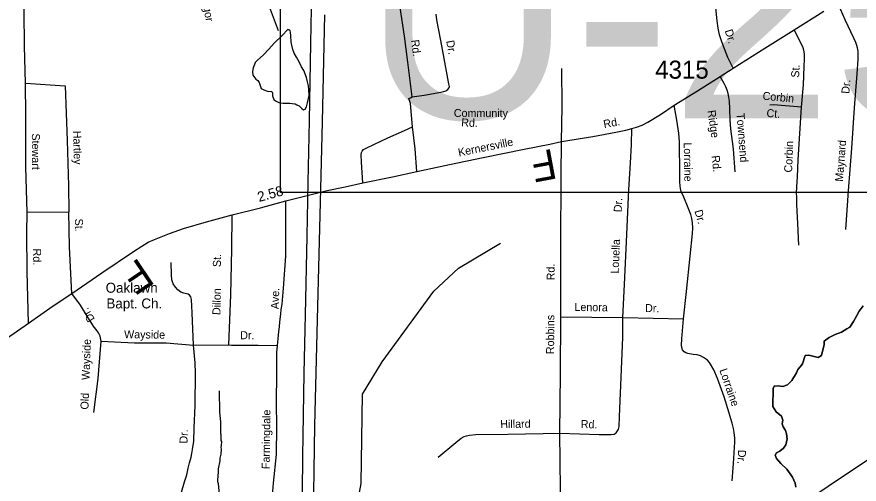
# Model space of a CAD drawing. Extents: x 1551653 to 1702041, y 811336 to 920032.
# Drawn here: x 1655395 to 1662302, y 849675 to 853507 of the extents above; entities that cross this region are included whole.
import ezdxf

# ---------------------------------------------------------------- set-up
doc = ezdxf.new("R2010")
doc.units = 0
for name, color, linetype in [('Old_Level_10', 7, 'Continuous'), ('Old_Level_11', 7, 'Continuous'), ('Old_Level_17', 7, 'Continuous'), ('Old_Level_22', 7, 'Continuous'), ('Old_Level_3', 7, 'Continuous'), ('Old_Level_32', 7, 'Continuous'), ('Old_Level_35', 7, 'Continuous'), ('Old_Level_48', 7, 'Continuous'), ('Old_Level_49', 7, 'Continuous'), ('Old_Level_56', 7, 'Continuous'), ('Old_Level_59', 7, 'Continuous'), ('Old_Level_62', 7, 'Continuous'), ('Old_Level_8', 7, 'Continuous')]:
    doc.layers.add(name, color=color, linetype=linetype)

msp = doc.modelspace()

# ---------------------------------------------------------------- linework, layer by layer
at = {"layer": 'Old_Level_3'}
msp.add_lwpolyline([(1664393.918, 852067.525), (1657557.401, 852067.525), (1657557.401, 854986.126), (1664393.918, 854986.126), (1664393.918, 852067.525)], dxfattribs=at)
at = {"layer": 'Old_Level_32'}
msp.add_lwpolyline([(1655100.015, 850723.256), (1655491.051, 850995.286), (1655693.22, 851136.357), (1655844.846, 851237.502), (1656091.688, 851406.615), (1656352.61, 851583.209), (1656420.733, 851626.85), (1656472.8, 851658.409), (1656522.911, 851682.205), (1656578.981, 851703.878), (1656646.6, 851731.518), (1656760.985, 851771.444), (1656949.853, 851824.678), (1657159.468, 851884.302), (1657393.825, 851941.059), (1657600.088, 851997.9), (1657786.144, 852044.947), (1657938.378, 852082.076), (1658086.284, 852113.09), (1658232.435, 852146.341), (1658474.551, 852194.851), (1658674.728, 852237.807), (1658942.854, 852296.196), (1659218.946, 852352.62), (1659555.103, 852420.628), (1659765.287, 852463.584), (1659861.372, 852485.044), (1660117.563, 852527.065), (1660306.371, 852562.049), (1660387.539, 852578.01), (1660437.441, 852591.606), (1660477.503, 852603.397), (1660521.643, 852619.109), (1660569.754, 852642.944), (1660673.894, 852706.264), (1660786.282, 852781.622), (1660976.797, 852900.417), (1661161.468, 853017.33), (1661267.734, 853086.808), (1661528.567, 853249.2), (1661769.154, 853399.796), (1662011.978, 853552.345)], dxfattribs=at)
at = {"layer": 'Old_Level_35'}
for p, q in [((1658789.319, 852847.286), (1658789.319, 852847.286)), ((1655478.665, 851904.127), (1655820.324, 851907.992)), ((1659854.981, 851047.406), (1660364.508, 851040.454)), ((1660364.508, 851040.454), (1660862.194, 851031.743)), ((1656843.665, 850814.628), (1657132.867, 850818.548))]:
    msp.add_line(p, q, dxfattribs=at)
for points in [[(1661267.734, 853086.808), (1661224.26, 853172.937), (1661196.711, 853245.135), (1661175.077, 853303.205), (1661158.2, 853358.979), (1661145.701, 853413.461), (1661138.155, 853475.449), (1661126.662, 853579.537), (1661113.709, 853759.497), (1661102.712, 853907.6), (1661089.585, 854049.542), (1661076.34, 854175.677)], [(1655464.934, 852961.972), (1655458.743, 853267.861), (1655454.268, 853549.904), (1655447.484, 853747.949)], [(1662193.323, 851761.906), (1662215.187, 852079.632), (1662243.303, 852429.447), (1662263.247, 852761.221), (1662284.698, 853038.934), (1662293.382, 853161.024), (1662293.792, 853200.837), (1662293.119, 853226.864), (1662289.622, 853251.749), (1662284.242, 853272.467), (1662274.333, 853297.083), (1662258.415, 853331.023), (1662187.473, 853483.546), (1662150, 853569.553), (1662124.166, 853617.703)], [(1658636.335, 852849.916), (1658599.925, 853136.007), (1658573.215, 853348.064), (1658538.59, 853584.094)], [(1658636.335, 852849.916), (1658736.299, 852865.293), (1658872.244, 852888.544), (1658893.376, 852894.518), (1658912.306, 852900.339), (1658930.354, 852912.179), (1658937.135, 852920.844), (1658941.86, 852936.759), (1658937.89, 852958.049), (1658928.937, 853000.053), (1658897.893, 853166.171), (1658870.849, 853312.401), (1658853.428, 853410.407), (1658839.885, 853482.519), (1658833.412, 853528.277)], [(1661830.128, 852766.618), (1661844.653, 852949.62), (1661851.5, 853099.561), (1661853.717, 853159.351), (1661854.049, 853195.361), (1661852.175, 853221.414), (1661846.221, 853243.547), (1661840.381, 853261.473), (1661769.154, 853399.796)], [(1659861.372, 852485.044), (1659866.979, 852770.884), (1659862.711, 853082.737)], [(1661286.849, 852234.966), (1661271.858, 852422.971), (1661250.818, 852589.086), (1661245.277, 852661.038), (1661241.94, 852752.954), (1661238.2, 852815.063), (1661234.486, 852848.958), (1661228.656, 852877.091), (1661220.861, 852907.064), (1661208.981, 852933.121), (1661195.146, 852961.215), (1661161.468, 853017.33)], [(1655478.665, 851904.127), (1655468.773, 852274.126), (1655467.379, 852697.98), (1655464.934, 852961.972)], [(1655464.934, 852961.972), (1655792.46, 852939.909), (1655807.814, 852493.958), (1655817.667, 852121.961), (1655820.324, 851907.992)], [(1658640.784, 852605.894), (1658622.031, 852795.975), (1658614.157, 852821.95), (1658610.279, 852838.039), (1658622.208, 852844), (1658636.335, 852849.916)], [(1660862.194, 851031.743), (1660885.307, 851253.393), (1660917.01, 851543.304), (1660936.19, 851729.016), (1660938.326, 851774.996), (1660936.62, 851819.055), (1660930.904, 851852.988), (1660920.99, 851887.007), (1660899.28, 851941.279), (1660863.811, 852027.443), (1660843.975, 852075.472), (1660838.263, 852099.602), (1660834.507, 852121.489), (1660831.571, 852154.366), (1660831.429, 852275.435), (1660830.196, 852421.537), (1660828.611, 852481.402), (1660824.284, 852554.129), (1660807.617, 852659.522), (1660786.282, 852781.622)], [(1661830.128, 852766.618), (1661599.781, 852784.906), (1661569.729, 852783.114)], [(1661808.924, 851634.042), (1661799.935, 851812.122), (1661790.899, 851968.188), (1661791.313, 852028.011), (1661789.403, 852062.069), (1661789.82, 852112.086), (1661796.126, 852196.003), (1661800.929, 852333.978), (1661816.319, 852549.782), (1661830.128, 852766.618)], [(1658232.435, 852146.341), (1658221.441, 852314.254), (1658217.898, 852376.357), (1658221.864, 852394.287), (1658225.91, 852406.212), (1658237.96, 852418.174), (1658264.095, 852434.05), (1658436.431, 852514.995), (1658572.746, 852576.261), (1658640.784, 852605.894)], [(1658674.728, 852237.807), (1658661.736, 852425.773), (1658640.784, 852605.894)], [(1660364.508, 851040.454), (1660378.035, 851312.327), (1660396.368, 851722.172), (1660414.685, 852092), (1660425.833, 852305.888), (1660434.764, 852459.788), (1660437.441, 852591.606)], [(1659854.981, 851047.406), (1659856.317, 851635.292), (1659857.645, 852202.968), (1659861.372, 852485.044)], [(1657531.883, 850810.563), (1657537.204, 850866.459), (1657542.524, 850927.679), (1657548.083, 850964.604), (1657550.504, 851004.868), (1657558.484, 851068.749), (1657563.805, 851106.014), (1657571.785, 851151.263), (1657582.425, 851281.687), (1657599.474, 851544.072), (1657601.206, 851845.997), (1657600.088, 851997.9)], [(1655491.051, 850995.286), (1655479.796, 851418.045), (1655477.572, 851732.057), (1655478.665, 851904.127)], [(1655844.846, 851237.502), (1655826.643, 851618.107), (1655820.324, 851907.992)], [(1657132.867, 850818.548), (1657148.828, 851226.857), (1657156.808, 851602.16), (1657159.468, 851884.302)], [(1656843.665, 850814.628), (1656831.26, 851080.621), (1656825.847, 851188.59), (1656822.094, 851210.677), (1656811.953, 851223.688), (1656798.747, 851233.564), (1656764.302, 851242.068), (1656740.23, 851248.961), (1656714.384, 851267.094), (1656694.666, 851291.306), (1656676.782, 851317.284), (1656667.032, 851349.499), (1656663.282, 851391.398), (1656661.71, 851491.483)], [(1656087.334, 850848.316), (1656079.352, 850888.249), (1656063.389, 850914.87), (1656044.765, 850944.154), (1656028.801, 850962.79), (1656004.856, 851000.06), (1655979.533, 851037.491), (1655918.218, 851141.792), (1655844.846, 851237.502)], [(1659847.373, 850091.647), (1659852.124, 850581.613), (1659854.981, 851047.406)], [(1659847.373, 850091.647), (1660169.144, 850081.909), (1660268.983, 850081.283), (1660293.078, 850085.193), (1660309.085, 850095.075), (1660321.217, 850111.036), (1660329.14, 850126.883), (1660333.389, 850148.809), (1660337.854, 850230.764), (1660349.757, 850550.691), (1660363.661, 850880.585), (1660364.508, 851040.454)], [(1661260.001, 849701.756), (1661270.93, 849845.611), (1661281.865, 850019.482), (1661282.347, 850053.09), (1661278.45, 850097.592), (1661272.534, 850131.532), (1661261.596, 850174.176), (1661237.278, 850257.716), (1661194.139, 850389.861), (1661140.963, 850540.222), (1661109.598, 850611.695), (1661073.811, 850672.456), (1661057.38, 850690.999), (1661026.049, 850714.848), (1660999.887, 850727.387), (1660974.231, 850735.11), (1660942.302, 850739.362), (1660896.403, 850745.497), (1660880.517, 850751.622), (1660866.475, 850759.713), (1660852.594, 850775.802), (1660846.794, 850795.73), (1660844.802, 850815.782), (1660849.258, 850867.718), (1660862.194, 851031.743)], [(1656025.041, 850263.356), (1656060.729, 850542.164), (1656087.334, 850848.316)], [(1656087.334, 850848.316), (1656358.713, 850835.005), (1656619.449, 850835.005), (1656843.665, 850814.628)], [(1656744.495, 849608.272), (1656771.101, 849693.462), (1656788.839, 849750.972), (1656800.367, 849805.273), (1656811.01, 849850.531), (1656824.312, 849895.788), (1656829.634, 849925.072), (1656834.955, 849959.68), (1656845.069, 850026.778), (1656847.822, 850132.779), (1656856.24, 850321.203), (1656858.9, 850584.759), (1656856.24, 850669.949), (1656843.665, 850814.628)], [(1657132.867, 850818.548), (1657155.436, 850814.897), (1657373.323, 850813.473), (1657531.883, 850810.563)], [(1657489.874, 849551.781), (1657498.276, 849684.183), (1657523.998, 849916.933), (1657527.227, 850144.79), (1657524.402, 850340.751), (1657527.962, 850584.809), (1657526.761, 850722.708), (1657526.563, 850754.667), (1657531.883, 850810.563)], [(1658848.861, 849895.417), (1658993.595, 850016.545), (1659037.745, 850052.267), (1659063.841, 850066.145), (1659081.768, 850071.985), (1659105.901, 850077.897), (1659159.806, 850081.604), (1659421.636, 850086.089), (1659711.474, 850090.407), (1659847.373, 850091.647)], [(1659785.861, 849122.377), (1659809.916, 849154.106), (1659822.052, 849180.074), (1659830.099, 849201.924), (1659836.369, 849225.008), (1659838.518, 849251.98), (1659850.385, 849511.305), (1659852.51, 849632.481), (1659847.373, 850091.647)]]:
    msp.add_lwpolyline(points, dxfattribs=at)
at = {"layer": 'Old_Level_48'}
msp.add_lwpolyline([(1661784.046, 849649.059), (1661778.632, 849683.127), (1661754.469, 849733.478), (1661709.541, 849799.144), (1661661.241, 849843.875), (1661624.925, 849886.418), (1661613.344, 849911.585), (1661623.705, 849931.414), (1661652.002, 849945.968), (1661681.461, 849969.498), (1661699.955, 849996.197), (1661710.857, 850047.001), (1661707.563, 850088.031), (1661698.003, 850114.17), (1661679.518, 850145.439), (1661670.942, 850170.561), (1661677.471, 850200.446), (1661665.03, 850233.622), (1661620.581, 850269.297), (1661594.276, 850311.686), (1661595.854, 850459.586), (1661605.178, 850477.433), (1661637.291, 850480.931), (1661675.237, 850474.346), (1661713.564, 850489.74), (1661751.224, 850524.139), (1661787.366, 850586.544), (1661798.888, 850615.353), (1661819.315, 850638.024), (1661838.757, 850661.708), (1661858.983, 850730.359), (1661890.095, 850733.876), (1661966.867, 850713.689), (1661993.179, 850729.273), (1662015.791, 850819.877), (1662016.263, 850846.855), (1662055.873, 850878.227), (1662106.355, 850901.429), (1662156.771, 850920.635), (1662201.335, 850948.929), (1662226.627, 850963.528), (1662256.469, 851009.04), (1662282.355, 851057.613), (1662301.023, 851094.306), (1662335.816, 851136.743)], dxfattribs=at)
at = {"layer": 'Old_Level_49'}
msp.add_lwpolyline([(1662335.816, 851136.743), (1662301.023, 851094.306), (1662282.355, 851057.613), (1662256.469, 851009.04), (1662226.627, 850963.528), (1662201.335, 850948.929), (1662156.771, 850920.635), (1662106.355, 850901.429), (1662055.873, 850878.227), (1662016.263, 850846.855), (1662015.791, 850819.877), (1661993.179, 850729.273), (1661966.867, 850713.689), (1661890.095, 850733.876), (1661858.983, 850730.359), (1661838.757, 850661.708), (1661819.315, 850638.024), (1661798.888, 850615.353), (1661787.366, 850586.544), (1661751.224, 850524.139), (1661713.564, 850489.74), (1661675.237, 850474.346), (1661637.291, 850480.931), (1661605.178, 850477.433), (1661595.854, 850459.586), (1661594.276, 850311.686), (1661620.581, 850269.297), (1661665.03, 850233.622), (1661677.471, 850200.446), (1661670.942, 850170.561), (1661679.518, 850145.439), (1661698.003, 850114.17), (1661707.563, 850088.031), (1661710.857, 850047.001), (1661699.955, 849996.197), (1661681.461, 849969.498), (1661652.002, 849945.968), (1661623.705, 849931.414), (1661613.344, 849911.585), (1661624.925, 849886.418), (1661661.241, 849843.875), (1661709.541, 849799.144), (1661754.469, 849733.478), (1661778.632, 849683.127), (1661784.046, 849649.059)], dxfattribs=at)
at = {"layer": 'Old_Level_56'}
for points in [[(1658056.153, 847053.995), (1658642.585, 847434.49), (1659307.778, 847869.817), (1659997.143, 848323.061), (1660793.113, 848832.771), (1661317.196, 849168.109), (1662048.943, 849658.711), (1662732.387, 850115.879), (1663434.003, 850590.888), (1663897.7, 850898.837), (1664365.32, 851202.904), (1664738.338, 851460.066), (1664875.444, 851550.332), (1665347.956, 851760.249), (1665856.439, 851987.644), (1666371.13, 852215.114), (1666960.046, 852471.494), (1667669.083, 852779.927), (1672104.156, 854678.59), (1675930.75, 856261.388), (1682296.236, 858958.483), (1686555.226, 862371.176)], [(1657815.248, 853861.928), (1657802.033, 853290.092), (1657791.915, 852654.158), (1657781.514, 852152.099), (1657773.699, 851708.222), (1657759.579, 851062.36), (1657749.467, 850584.31), (1657736.573, 849900.407), (1657729.467, 849028.483), (1657737.692, 848576.276), (1657801.068, 848061.313), (1657896.655, 847408.024), (1657952.246, 847061.308)], [(1658026.678, 847100.416), (1657969.906, 847507.187), (1657856.613, 848342.736), (1657825.753, 848577.086), (1657824.077, 849233.273), (1657837.84, 850157.086), (1657862.226, 851130.913), (1657885.212, 851986.705), (1657901.58, 852644.726), (1657920.855, 853524.606)]]:
    msp.add_lwpolyline(points, dxfattribs=at)
at = {"layer": 'Old_Level_59'}
for points in [[(1657539.234, 853391.041), (1657450.241, 853632.49), (1657344.229, 853825.034), (1657344.229, 853877.578), (1657320.238, 853894.444), (1657304.244, 853986.666), (1657279.228, 854003.635), (1657201.513, 854288.093)], [(1657872.434, 846365.808), (1657898.28, 846516.568), (1657888.573, 846971.628), (1657861.268, 847574.277), (1657879.313, 848391.307), (1658089.286, 849240.531), (1658184.225, 849488.08), (1658219.289, 849681.034), (1658228.311, 850412.865), (1658390.302, 850678.715), (1658814.248, 851257.68), (1659016.326, 851447.25), (1659360.301, 851650.354)]]:
    msp.add_lwpolyline(points, dxfattribs=at)
at = {"layer": 'Old_Level_62'}
for points in [[(1657570.812, 853354.593), (1657506.323, 853290.668), (1657460.084, 853242.789), (1657416.715, 853196.805), (1657365.862, 853148.106), (1657349.766, 853133.393), (1657344.947, 853116.733), (1657333.464, 853089.871), (1657327.518, 853058.242), (1657329.876, 853028.458), (1657354.687, 852995.496), (1657370.373, 852984.116), (1657382.266, 852968.172), (1657389.443, 852942.9), (1657397.543, 852920.447), (1657420.611, 852907.119), (1657451.266, 852898.352), (1657485.715, 852895.071), (1657491.047, 852880.102), (1657492.687, 852859.597), (1657501.607, 852827.814), (1657516.37, 852817.408), (1657543.232, 852804.951), (1657577.681, 852799.825), (1657606.491, 852800.389), (1657632.533, 852800.081), (1657652.115, 852796.083), (1657677.234, 852792.955), (1657691.075, 852786.24), (1657709.632, 852778.551), (1657721.525, 852765.376), (1657732.598, 852754.047), (1657746.439, 852745.486), (1657760.485, 852749.023), (1657770.02, 852769.426), (1657778.837, 852801.875), (1657787.654, 852837.144), (1657792.576, 852863.186), (1657790.423, 852909.784), (1657787.962, 852942.387), (1657779.042, 852975.093), (1657771.148, 853010.618), (1657747.567, 853066.802), (1657729.317, 853097.765), (1657710.247, 853137.135), (1657688.409, 853176.505), (1657668.314, 853209.365), (1657659.394, 853239.303), (1657648.629, 853273.905), (1657645.246, 853300.972), (1657642.99, 853351.261), (1657639.607, 853381.096), (1657636.941, 853391.4), (1657625.971, 853401.807), (1657618.486, 853401.858), (1657570.812, 853354.593)], [(1657054.798, 850440.905), (1657057.566, 850265.022), (1657065.051, 850185), (1657064.333, 850089.088), (1657068.229, 850081.039), (1657067.922, 850033.109), (1657071.92, 850025.06), (1657071.613, 849993.072), (1657067.511, 849977.129), (1657071.407, 849961.135), (1657067.101, 849921.201), (1657058.899, 849889.264), (1657058.797, 849865.273), (1657046.289, 849801.45), (1657046.084, 849761.465), (1657041.983, 849753.52), (1657041.572, 849697.541), (1657045.468, 849681.547), (1657052.85, 849589.529)]]:
    msp.add_lwpolyline(points, dxfattribs=at)

# ---------------------------------------------------------------- texts
at = {"layer": 'Old_Level_10'}
for s, height, rotation, p in [('Bangor', 65.6167, 279.7543028, (1656897.5, 853743.863)), ('Dr.', 65.6167, 286.8351972, (1661199.664, 853393.9)), ('Rd.', 65.6167, 277.1787972, (1658627.434, 853315.765)), ('Dr.', 65.6167, 280.4779417, (1658915.185, 853308.615)), ('St.', 65.6167, 87.3853806, (1661809.477, 853007.109)), ('Dr.', 65.6167, 85.5833333, (1662221.26, 852874.24)), ('Corbin', 65.6167, 354.5569472, (1661508.387, 852828.133)), ('Community', 65.6167, 359.8325611, (1658978.344, 852685.64)), ('Ridge', 65.6167, 278.2399972, (1661058.463, 852737.168)), ('Townsend', 65.6167, 274.4039, (1661296.265, 852715.217)), ('Ct.', 65.6167, 355.4607861, (1661540.582, 852686.626)), ('Rd.', 65.6167, 357.6897361, (1659038.148, 852608.697)), ('Stewart', 65.6167, 270.1884861, (1655518.228, 852550.615)), ('Hartley', 65.6167, 271.5171222, (1655856.146, 852572.35)), ('Lorraine', 65.6167, 270.8897306, (1660863.837, 852477.008)), ('Corbin', 65.6167, 88.00625, (1661752.515, 852229.599)), ('Maynard', 65.6167, 85.4046778, (1662168.574, 852153.245)), ('Rd.', 65.6167, 275.5645528, (1661092.375, 852367.645)), ('Dr.', 65.6167, 87.1645694, (1660354.682, 851903.66)), ('Dr.', 65.6167, 286.2022944, (1660950.948, 851914.765)), ('St.', 65.6167, 271.2487306, (1655871.276, 851851.788)), ('Louella', 65.6167, 87.4387361, (1660329.424, 851400.375)), ('Rd.', 65.6167, 270.4058667, (1655528.171, 851606.541)), ('St.', 65.6167, 88.4781139, (1657067.387, 851454.209)), ('Rd.', 65.6167, 89.8698611, (1659804.974, 851345.959)), ('Dillon', 65.6167, 88.8081, (1657063.766, 851061.13)), ('Ave.', 65.6167, 88.7436028, (1657543.019, 851108.833)), ('Lenora', 65.6167, 359.2182917, (1659967.155, 851095.106)), ('Dr.', 65.6167, 358.9973, (1660546.348, 851086.5)), ('Dr.', 65.6167, 121.2504722, (1656036.488, 851028.771)), ('Robbins', 65.6167, 89.6485, (1659800.465, 850741.091)), ('Wayside', 65.6167, 359.2921972, (1656274.089, 850871.589)), ('Dr.', 65.6167, 359.6255806, (1657226.481, 850863.649)), ('Wayside', 65.6167, 88.1009556, (1655991.182, 850528.153)), ('Lorraine', 65.6167, 289.0480944, (1661155.155, 850610.173)), ('Old', 65.6167, 87.7848389, (1655981.568, 850285.594)), ('Farmingdale', 65.61666, 89.1882722, (1657467.761, 849798.052)), ('Hillard', 65.6167, 0.8534417, (1659359.847, 850134.336)), ('Rd.', 65.6167, 358.2666306, (1660018.636, 850135.714)), ('Dr.', 65.6167, 88.5124778, (1656793.887, 850006.964)), ('Dr.', 65.6167, 266.9194889, (1661309.955, 849958.206))]:
    msp.add_text(s, height=height, rotation=rotation, dxfattribs=at).set_placement(p)
at = {"layer": 'Old_Level_11'}
for s, height, rotation, p in [('Rd.', 65.6167, 10.4970389, (1660211.187, 852594.244)), ('Kernersville', 65.61666, 11.4372, (1659020.279, 852361.703))]:
    msp.add_text(s, height=height, rotation=rotation, dxfattribs=at).set_placement(p)
at = {"layer": 'Old_Level_17'}
msp.add_text('2.58', height=82.0208, rotation=15.4067694, dxfattribs=at).set_placement((1657381.105, 851988.222))
at = {"layer": 'Old_Level_22'}
for rotation, p in [(190.5682528, (1659792.163, 852426.79)), (214.0393917, (1656400.796, 851536.965))]:
    msp.add_text('F', height=246.062, rotation=rotation, dxfattribs=at).set_placement(p)
for s, p in [('Oaklawn', (1656123.161, 851244.606)), ('Bapt. Ch.', (1656129.52, 851115.882))]:
    msp.add_text(s, height=82.0208, dxfattribs=at).set_placement(p)
at = {"layer": 'Old_Level_3'}
msp.add_text('U-2579', height=1788.0542, dxfattribs=at).set_placement((1658231.951, 852673.541))
at = {"layer": 'Old_Level_8'}
msp.add_text('4315', height=147.6375, dxfattribs=at).set_placement((1660629.559, 853000.051))

doc.saveas('drawing.dxf')
